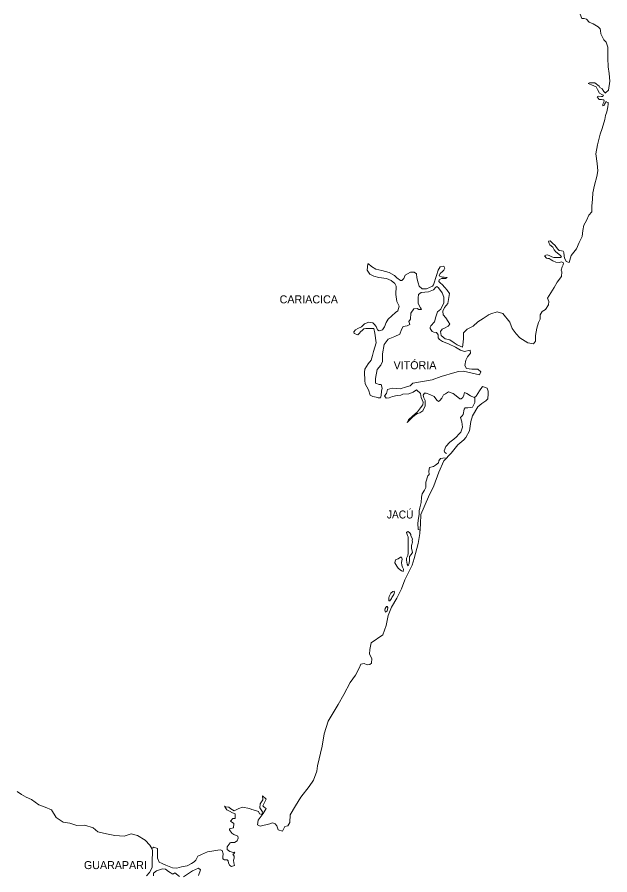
# Model space of a CAD drawing. Extents: x 47169 to 972804, y 7447977 to 9608469.
# Drawn here: x 330011 to 377480, y 7713507 to 7782191 of the extents above; entities that cross this region are included whole.
import ezdxf

# ---------------------------------------------------------------- set-up
doc = ezdxf.new("R2010")
doc.units = 0
doc.header["$LTSCALE"] = 270
doc.layers.add('1', color=7, linetype='Continuous', lineweight=13)
doc.layers.add('3', color=7, linetype='Continuous')

msp = doc.modelspace()

# ---------------------------------------------------------------- linework, layer by layer
at = {"layer": '1'}
for points in [[(375604.5, 7782030.7), (375415.8, 7782084.6), (375238, 7782083.4), (375099.5, 7782436.6)], [(376719.9, 7781118), (376697.8, 7781252.5), (376550.2, 7781406.4), (376140.6, 7781647), (375836.4, 7781777.7), (375604.5, 7782030.7)], [(377131.2, 7776141.9), (377359.9, 7776331.6), (377480.2, 7777074.1), (377413.1, 7777682.4), (377346.6, 7778224.3), (377320.8, 7778910.4), (377318, 7779319.9), (377325.1, 7779795.9), (377186.3, 7780193.4), (376996.8, 7780369.1), (376763.3, 7780854.5), (376719.9, 7781118)], [(377188.6, 7775411.7), (377167.5, 7775444.8), (377137, 7775322.8), (377064.6, 7775211.6), (377012.9, 7775122.7), (376919, 7775099.9), (376928.7, 7775210.7), (376990.2, 7775377.1), (377020.7, 7775499.1), (376988.8, 7775576.4), (376926.1, 7775575.9), (376800.4, 7775608.2), (376612.2, 7775606.9), (376453.9, 7775805), (376579, 7775861.2), (376798.8, 7775829.6), (376882.5, 7775830.2), (376965.3, 7775941.5), (376828.9, 7776006.9), (376650.5, 7776094.2), (376481.2, 7776391.9), (376395.9, 7776623.7), (376018.3, 7776776), (375745.7, 7776884.7), (375849.9, 7776929.7), (376090.4, 7776931.4), (376289.1, 7776932.9), (376625.6, 7776658.5), (376689.2, 7776548.3), (376867.6, 7776449.9), (376994.7, 7776229.5), (377121.1, 7776097.5), (377131.2, 7776141.9)], [(373988, 7762615.4), (374218.4, 7762539.6), (374392, 7763094.3), (374816.5, 7763628.7), (375011.4, 7764139.3), (375258.7, 7764617), (375317.9, 7765104.5), (375388, 7765525.6), (375604.7, 7765903.5), (375800.3, 7766325.5), (376028.2, 7766592.8), (376045.9, 7767046.7), (376083.7, 7767611.5), (376111.3, 7768131.9), (376242.9, 7768730.6), (376447, 7769418.3), (376527.3, 7769894.8), (376471, 7770458.9), (376360.9, 7771244), (376502.1, 7771964.5), (376715.5, 7772829.4), (376869.1, 7773284.3), (377083.5, 7774005.3), (377123.1, 7774326.5), (377225.6, 7774615.1), (377327.4, 7775014.2), (377357.3, 7775213.7), (377335.5, 7775346.4), (377251.5, 7775390), (377188.6, 7775411.7)], [(373601.5, 7762601.5), (373455.6, 7762556.2), (373142.1, 7762564.9), (372921.8, 7762685.1), (372785.5, 7762750.5), (372607, 7762870.9), (372502.5, 7762870.2), (372408.4, 7762880.5), (372239.8, 7763078.5), (372343.8, 7763134.7), (372448.1, 7763157.6), (372626.2, 7763092.5), (372825.5, 7762994.3), (372982.5, 7762951.2), (373160.1, 7762952.5), (373285.5, 7762953.4), (373452.8, 7762932.5), (373567.8, 7762933.3), (373598.9, 7762966.8), (373524.8, 7763099.1), (373146.4, 7763395.2), (373019.9, 7763560.2), (372913.9, 7763758.7), (372682.6, 7763956.3), (372629.6, 7764055.5), (372555, 7764254.2), (372690.7, 7764277.3), (372890.7, 7764079.5), (373090.5, 7763903.9), (373164.1, 7763838), (373290.9, 7763650.8), (373417.4, 7763496.8), (373605.5, 7763487), (373731.1, 7763454.8), (373794.6, 7763344.5), (373828.2, 7763045.9), (373860.4, 7762924.4), (373988, 7762615.4)], [(359104.7, 7751696.7), (358916.5, 7751717.3), (358769.9, 7751771.4), (358487.6, 7751813.4), (358277.9, 7751922.4), (358149, 7752353), (357884.1, 7752815.8), (357850.5, 7753092.2), (357834.5, 7753767.3), (357853.5, 7754000), (358132, 7754422.9), (358359.2, 7754734.7), (358471.1, 7755089.9), (358562.5, 7755411.6), (358776, 7756121.9), (358655, 7756873.6), (358578.7, 7757260.4), (358213.1, 7757257.4), (357931.1, 7757255.1), (357774.6, 7757231.7), (357660.5, 7757131.1), (357505.1, 7756985.9), (357443.1, 7756896.8), (357287.6, 7756751.7), (356994.4, 7756848.9), (356972.4, 7756981.5), (357106.8, 7757148.7), (357293.9, 7757260.9), (357595.7, 7757396.2), (357834, 7757630.7), (358167.2, 7757755.2), (358491.3, 7757724.6), (358617.7, 7757603.9), (358754.9, 7757427.9), (358882.4, 7757163.3), (359008.5, 7757064.7), (359279.5, 7757144.4), (359444.6, 7757389.2), (359567.2, 7757733.4), (359721.6, 7758011.4), (360312.8, 7758536.5), (360510, 7758682), (360601.1, 7759048), (360410.1, 7759411.7), (360342.9, 7759975.8), (360379.2, 7760651.3), (360252.1, 7760871.6), (359978.6, 7761101.9), (359601.2, 7761253.8), (358973.7, 7761337.2), (358586.2, 7761444.8), (358250.5, 7761619.2), (358038.9, 7761938.4), (358108, 7762426.1), (358160.1, 7762448.6), (358402.3, 7762218.2), (358727.8, 7762021.6), (359209.3, 7761914.8), (359806.2, 7761742.5), (360226.1, 7761502.4), (360415.8, 7761304.7), (360710, 7761096.7), (360824.8, 7761108.7), (360980.2, 7761264.9), (361082.7, 7761520.4), (361519.5, 7761767.4), (361801.7, 7761758.6), (361990.8, 7761627.3), (362024.6, 7761317.6), (362121.9, 7760908.8), (362197.1, 7760643.7), (362439.2, 7760424.3), (362804.7, 7760438.2), (363283.7, 7760641.3), (363366.4, 7760752.6), (363590.4, 7761496), (363722.7, 7761939.9), (363887.9, 7762184.7), (364190.4, 7762253.5), (364264.7, 7762099.1), (364182.5, 7761932.4), (364078.9, 7761820.9), (363881.6, 7761664.4), (363809.8, 7761486.7), (364051.1, 7761366.8), (364218.2, 7761379.2), (364448.3, 7761336.8), (364313.1, 7761258.2), (364010.2, 7761255.8), (363822.8, 7761165.8), (363782.2, 7761010.5), (363908.7, 7760878.7), (364045.2, 7760780.1), (364256.1, 7760538.2), (364456.2, 7760329.5), (364625.4, 7760065.2), (364586.3, 7759732.8), (364506.4, 7759256.2), (364247.8, 7758933.1), (364114.3, 7758644.3)], [(364114.3, 7758644.3), (364137.5, 7758345.6), (364337.8, 7758114.7), (364538.7, 7757806.3), (364676, 7757608.2), (364541.6, 7757441.1), (364229.5, 7757272.6), (364062.9, 7757204.9), (363928.5, 7757026.7), (363972.9, 7756694.9), (364298.8, 7756431.8), (364665, 7756357.2), (365001.2, 7756105.3), (365263.5, 7755952.4), (365682.7, 7755767.4), (365742.2, 7756166.4), (365750.4, 7756465.3), (365757.3, 7756919.2), (366058, 7757198.3), (366526.1, 7757445.5), (366899.4, 7757802.5), (367346.5, 7758071.7), (367741.5, 7758329.3), (367751.8, 7758340.4), (367939.1, 7758430.4), (368460.1, 7758600.4), (368899.8, 7758470.9), (369458.9, 7757755.7), (369650.5, 7757270.1), (369967.3, 7756818.6), (370283, 7756511.1), (370923.1, 7756106.3), (371362.4, 7756021), (371527.9, 7756232.6), (371513.9, 7756708.5), (371634.9, 7757296), (371757, 7757728.6), (371890.7, 7758017.4), (371888.1, 7758360.5), (372063.7, 7758627.5), (372313.4, 7758773.2), (372561.3, 7759151.4), (372601.1, 7759417.4), (372494.6, 7759693.3), (373010.6, 7760549.4), (373268.8, 7760960.9), (373610.1, 7761428.3), (373628.3, 7761793.7), (373575.1, 7761926.1), (373656.7, 7762203.4), (373749.5, 7762370.1), (373758.8, 7762525.2), (373601.5, 7762601.5)], [(363152.2, 7757463.3), (363431.6, 7757786.5), (363543.3, 7758197), (363665.6, 7758585.4), (363945.9, 7758797.9), (364048.4, 7759053.3), (364182.3, 7759297.9), (364178.6, 7759762.8), (364050.4, 7760127.1), (363744.3, 7760523.2), (363618.2, 7760610.7), (363535, 7760565.8), (363348.6, 7760354), (362963.3, 7760207), (362368.3, 7760147), (362150.2, 7759979.2), (362121.1, 7759702.2), (362124.6, 7759259.5), (362315.5, 7758906.8), (362389.6, 7758774.5), (362191.2, 7758772.9), (362044.1, 7758871.4), (361783.4, 7758825), (361545.8, 7758491), (361507.9, 7758003.7), (361373.5, 7757825.5), (361448.6, 7757582.6), (361251.1, 7757459.2), (360927.6, 7757423.4), (360804.2, 7757178.9), (360661, 7756801.4), (360255.2, 7756609.9), (359724.3, 7756395.3), (359393.4, 7755983), (359284.6, 7755240.4), (359279.3, 7754609.4), (359145.8, 7754331.6), (358835.3, 7753985.9), (358705.5, 7753254.2), (358719, 7752878), (359001.8, 7752780.7), (359158.4, 7752781.9), (359244.4, 7752483.8), (359204.6, 7752239.9), (359165.8, 7751885.4), (359104.7, 7751696.7)], [(360742.3, 7751909.2), (360450.2, 7751884.7), (360074.9, 7751804.2), (359804.2, 7751702.4), (359574.6, 7751689.4), (359426.9, 7751876.4), (359603, 7752055), (359663.1, 7752365.4), (360048.4, 7752490.3), (360685.9, 7752429.1), (361185.9, 7752588.1), (361498.5, 7752668.1), (361695.2, 7752880), (363249.1, 7753135.9), (363978, 7753407.4), (365061.5, 7753736.9), (365363.6, 7753827.8), (365770.9, 7753831), (367036.7, 7753541.9), (367160.1, 7753786.4), (366918.3, 7753994.9), (366657.2, 7754003.9), (366417, 7754002), (366009.3, 7754054.2), (365871.7, 7754296.7), (365941.5, 7754717.9), (366085.6, 7754984.6), (366323.5, 7755285.4), (366279.9, 7755517.5), (365842.2, 7755403.4), (365507, 7755522.5), (365108.3, 7755763), (364563, 7756035.4), (364070.7, 7756219.7), (363829.3, 7756372.8), (363734.1, 7756516), (363732.2, 7756759.5), (363594.9, 7756946.5), (363386, 7756956), (363249.7, 7757021.3), (363080.7, 7757252.4), (363090.4, 7757352.1), (363152.2, 7757463.3)], [(352739.2, 7719728.1), (353409.4, 7720575.3), (353738.5, 7721087.3), (354003.3, 7721809.2), (354062.2, 7722230.4), (354434.3, 7723816.6), (354603.1, 7724803.3), (354928.2, 7725802.4), (355709.2, 7727148.5), (356182, 7727960.7), (356695.4, 7728917), (357097.3, 7729485), (357395, 7730052), (357527.9, 7730374.2), (357809, 7730431.9), (358039.3, 7730323.1), (358247.7, 7730347), (358403.1, 7730470), (358410.5, 7730835.4), (358240.8, 7731177.2), (358248.2, 7731542.5), (358368.9, 7732074.9), (359291.8, 7732735.6), (359567.3, 7733479.6), (359738, 7734278), (360003.7, 7734955.5), (360415.2, 7735656.2), (360805.6, 7736401.1), (361049.9, 7737144.8), (361399.2, 7737822.9), (361656.1, 7738300.9), (361808.2, 7738844.6), (362132.5, 7740042.7), (362251.2, 7740851.8), (362307.7, 7741616), (362353.8, 7742369.1), (362968.6, 7743791), (363379.1, 7744668.8), (363777.5, 7745756.7), (364187.9, 7746656.6), (364767.7, 7747270), (365305.2, 7747949.5), (365782.3, 7748351.7), (365947.9, 7748530.1), (366246.6, 7749052.7), (366334.7, 7749806.1), (366466.9, 7750261), (366899.9, 7750972.8), (367231.9, 7751252.1), (367543.6, 7751453.7), (367709.3, 7751632.1), (367737.6, 7752019.8), (367725.5, 7752241), (367650.6, 7752472.9), (367273.7, 7752602.9), (367046.5, 7752280.1), (366778.4, 7751835.2), (366612, 7751745.4), (366329.2, 7751865), (366035.3, 7752050.9), (365836.3, 7752137.9), (365785.7, 7751927.2), (365703.6, 7751738.3), (365568.9, 7751615.5), (365454, 7751614.6), (365159.7, 7751855.9), (364928.5, 7752053.3), (364551.4, 7752194.2), (364323.1, 7752015.3), (364156.7, 7751936.5), (364012.5, 7751680.8), (363867.9, 7751480.4), (363764.1, 7751402.1), (363627.4, 7751522.8), (363405.9, 7751808.8), (363060.1, 7751961), (362766.8, 7752069.4), (362631.1, 7752068.3), (362527.8, 7751923.6), (362571.3, 7751713.6), (362698.2, 7751504.3), (362701.7, 7751072.6), (362496, 7750672.5), (362257.3, 7750493.5), (362080.2, 7750447.8), (361872.4, 7750324.3), (361644.3, 7750123.2), (361240.1, 7749743.6), (361342.9, 7749943.7), (361685.1, 7750245.4), (362079, 7750591.7), (362327.2, 7750892.5), (362492.2, 7751148.4), (362521.9, 7751359), (362362.2, 7751745.2), (362318, 7752043.7), (362002.3, 7752351.1), (361732.3, 7752160.8), (361388.9, 7752014.1), (360908.8, 7751988.1), (360742.3, 7751909.2)], [(364392, 7747256), (364255.7, 7747332.4), (364202.4, 7747464.8), (364335.4, 7747809), (364677.2, 7748154.9), (364978, 7748400.8), (365206.3, 7748579.7), (365382, 7748802.4), (365537.3, 7748969.7), (365680.4, 7749369.3), (365614.4, 7749789.4), (365528.2, 7750131.9), (365652.4, 7750276.8), (365745.6, 7750377.1), (365825.7, 7750809.5), (365898.1, 7750898.6), (366117.4, 7750900.3), (366492.9, 7750947.5), (366667.5, 7751325.2), (366664.2, 7751745.8)], [(362290.8, 7741117.8), (362123.4, 7741171.8), (362109, 7741658.7), (362147.6, 7742057.5), (362218.1, 7742368), (362215.8, 7742655.9), (362266, 7742899.8), (362366.9, 7743332.3), (362395, 7743742.1), (362455.4, 7744019.3), (362640.9, 7744308.6), (362733.2, 7744519.7), (362740.1, 7744962.5), (362913.6, 7745451), (363017, 7745573.6), (362983.6, 7745839), (363033.4, 7746138.2), (363356.4, 7746207.2), (363522.5, 7746319.3), (363750.8, 7746498.2), (363780.8, 7746664.5), (363915, 7746853.7), (364290.4, 7746901)], [(340363.9, 7713416.3), (340621.6, 7713706.6), (340815.9, 7714095.9), (340822.4, 7714516.7), (340844.8, 7715458), (340791.1, 7715623.5), (340632.4, 7715876.6), (340263.9, 7716282.8), (339655.9, 7716653.5), (339133.5, 7716792.4), (338572.6, 7716598.9), (337832.1, 7716658.2), (337163.9, 7716784.7), (336474.5, 7716944.1), (336096, 7717283.6), (335426.9, 7717498.6), (334791.6, 7717448.1), (334237.2, 7717653), (333684.2, 7717714), (333138.5, 7718096.2), (332757.2, 7718712.4), (332254.7, 7718928.9), (331742.1, 7719112), (331154, 7719549), (330724.9, 7719721.9), (330347.5, 7719939.5), (330011.4, 7720190.8)], [(340791.1, 7715623.5), (340946.4, 7715735.7), (341239.2, 7715627.7), (341253.6, 7715207.2), (341256.9, 7714852.9), (341395.5, 7714522.1), (341625.8, 7714402.5), (341929.1, 7714283.5), (342441.7, 7714066.9), (342806.6, 7714048.1), (343180.7, 7714151.3), (343638.6, 7714221.9), (343970.2, 7714413.2), (344177.3, 7714559), (344311.6, 7714682), (344485.8, 7715004.7), (344786.8, 7715140.3), (345253.8, 7715343.9), (345753.2, 7715437), (346086.1, 7715495.4), (346263.2, 7715497), (346430.3, 7715454.2), (346505.6, 7715200.3), (346487, 7714945.5), (346478, 7714790.4), (346624.6, 7714714.2), (346833, 7714716.1), (346917.2, 7714628.3), (346939.6, 7714451.4), (347035.1, 7714264.1), (347171.3, 7714176.7), (347410.4, 7714245.3), (347377, 7714477.5), (347333.5, 7714676.4), (347405.1, 7714832), (347382.6, 7715008.9), (347298, 7715152.1), (347370.5, 7715197), (347442.3, 7715319.5), (347338.4, 7715296.4), (347056.3, 7715371.3), (346836, 7715535.4), (346834.1, 7715745.7), (347060.5, 7716057.7), (347133.1, 7716102.7), (347424.8, 7716105.3), (347632, 7716240), (347724, 7716440.1), (347680.9, 7716605.8), (347377.5, 7716735.9), (347209.6, 7716856.2), (347009.2, 7717120), (347008.5, 7717197.5), (347351.8, 7717267.1), (347369.6, 7717610.4), (347107.3, 7717807.3), (347272.2, 7718008.1), (347480.5, 7718021), (347466.7, 7718397.3), (347268, 7718473), (347016.7, 7718603.6), (346817.6, 7718723.6), (346617.1, 7718998.5), (346721.6, 7718966.2), (346961.7, 7718924.1), (347129.5, 7718803.9), (347402, 7718640.3), (347775.7, 7718809.7), (348066.4, 7718934.1), (348609.3, 7718828.2), (348818.5, 7718752.6), (349090.2, 7718666.5), (349351.5, 7718580.2), (349426, 7718403.8), (349614.3, 7718327.9), (349664.5, 7718549.8), (349453.2, 7718869), (349471.2, 7719190.2), (349687.1, 7719524.2), (349673.9, 7719834.1), (349947.2, 7719570.8), (349844.9, 7719359.5), (349691.5, 7719026.1), (349807, 7718927.5), (349954, 7718807), (349717.7, 7718428.5), (349326.5, 7717882.6), (349267.2, 7717516.7), (349487.1, 7717396.9), (350246.2, 7717591.8), (350474.6, 7717682.4), (350673.4, 7717595.6), (350799.8, 7717441.7), (350907.1, 7717099.5), (351262.2, 7717003), (351456.9, 7717381.1), (351696.1, 7717438.5), (351850.2, 7717694.5), (351886.4, 7718325.8), (352297, 7719037.9), (352739.2, 7719728.1)], [(343021.2, 7713374.8), (342643.4, 7713670.2), (342488, 7713569.1), (342131.8, 7713776.2), (341901, 7713951.1), (341640.2, 7713981.9), (341172.7, 7713833.6), (340934.9, 7713632.1), (340936.8, 7713432.8)], [(344541.6, 7713466.4), (344683.5, 7713899.4), (344525.9, 7714041.9), (344058.9, 7713838.3), (343582.6, 7713512.9), (343323.7, 7713344.4)]]:
    msp.add_lwpolyline(points, dxfattribs=at)
for points in [[(361670.4, 7740404.3), (361660.9, 7740293.5), (361662, 7740160.7), (361601.6, 7739883.5), (361593, 7739650.9), (361636.3, 7739463.1), (361668.9, 7739308.4), (361555.2, 7739163.6), (361441.7, 7739007.7), (361433.7, 7738708.7), (361404.4, 7738465), (361322.7, 7738242.9), (361259, 7738375.2), (361183.4, 7738695.6), (361202.8, 7738872.9), (361305.5, 7739084), (361324.8, 7739272.4), (361333.2, 7739527.1), (361330.8, 7739825.9), (361329, 7740047.3), (361327.1, 7740279.8), (361324.8, 7740567.5), (361261.2, 7740677.7), (361207.6, 7740854.4), (361207.1, 7740920.8), (361300.4, 7740999.1), (361447, 7740933.8), (361531.9, 7740757.4), (361543.2, 7740646.8)], [(360520.7, 7738070.3), (360415, 7738235.5), (360256.5, 7738488.8), (360317, 7738743.9), (360514.7, 7738812), (360701.4, 7738946.3), (360784.8, 7738958.1), (360848.8, 7738781.5), (360798.8, 7738515.4), (360810.9, 7738316.2), (360885.3, 7738139.7), (360959.7, 7737974.3), (360929.9, 7737796.9), (360793.7, 7737862.2), (360688.7, 7737938.9)], [(360028.7, 7735719.5), (359998.2, 7735630.7), (359864, 7735452.5), (359791.1, 7735440.8), (359768.2, 7735684.2), (359809, 7735795.2), (359942.4, 7736073), (360097.8, 7736196.1), (360202, 7736219.1), (360233.9, 7736141.8), (360172.8, 7735964.2), (360069.7, 7735808.4)], [(359682, 7734742.5), (359641.1, 7734642.5), (359506.3, 7734552.9), (359452.8, 7734707.4), (359472.7, 7734829.3), (359586.2, 7734985.3), (359638.3, 7734985.7), (359691.1, 7734908.6)]]:
    msp.add_lwpolyline(points, close=True, dxfattribs=at)

# ---------------------------------------------------------------- texts
at = {"layer": '3'}
for s, height, p in [('CARIACICA', 641.2, (351033, 7759271.6)), ('VITÓRIA', 641, (360161.5, 7753996.7)), ('GUARAPARI', 639.6, (335362.5, 7713968.4))]:
    msp.add_text(s, height=height, dxfattribs=at).set_placement(p)
at = {"layer": '3', "width": 0.95}
msp.add_text('JACÚ', height=640.5, dxfattribs=at).set_placement((359623.5, 7742045.8))

doc.saveas('drawing.dxf')
